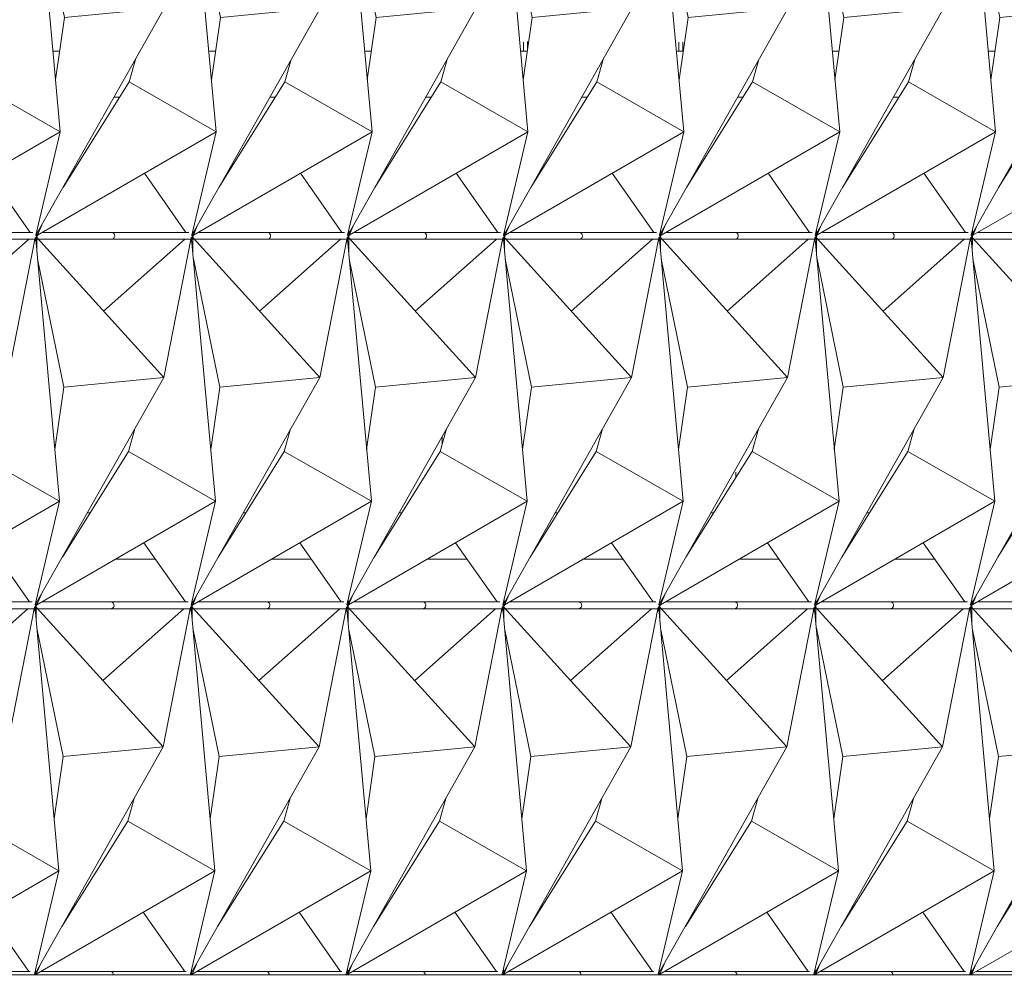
# Model space of a CAD drawing. Header units: inches. Extents: x 424 to 2043, y -237 to 445.
# Tile 321 of 656: x 731.9 to 740.43, y 211.82 to 220.12. Entities that reach past the tile are written whole.
import ezdxf

# ---------------------------------------------------------------- set-up
doc = ezdxf.new("R2010")
doc.units = ezdxf.units.IN
doc.header["$MEASUREMENT"] = 0
for name, color, linetype, lineweight in [('A-FLOR', 192, 'Continuous', 9), ('A-GENM', 13, 'Continuous', 9), ('A-GLAZ-CURT', 52, 'Continuous', 9), ('A-WALL', 113, 'Continuous', 9)]:
    doc.layers.add(name, color=color, linetype=linetype, lineweight=lineweight)

# ---------------------------------------------------------------- blocks, each defined once
blk = doc.blocks.new('Generic Models 1 - Generic Models 1-135348-North')
at = {"layer": 'A-GENM'}
blk.add_line((136.734, 1.6), (157.6439, 1.6), dxfattribs=at)
blk = doc.blocks.new('Family2 - Family2-V4-North')
at = {"layer": 'A-GLAZ-CURT'}
for p, q in [((140.8704, 4.83), (140.8588, 4.83)), ((140.9061, 4.659), (140.9063, 4.7824)), ((140.9079, 4.7816), (142.0056, 3.5734)), ((140.9079, 4.7816), (142.0056, 3.5734)), ((141.5579, 4.8293), (140.9533, 4.8293)), ((141.5517, 4.83), (140.9545, 4.83)), ((142.2211, 4.83), (141.5517, 4.83)), ((142.1977, 4.8293), (141.5579, 4.8293)), ((142.2422, 4.7831), (142.0056, 3.5734)), ((142.2422, 4.7831), (142.0056, 3.5734)), ((142.2334, 4.7381), (142.2615, 4.8044)), ((140.8938, 4.77), (140.9168, 4.77)), ((140.9185, 4.77), (141.5517, 4.77)), ((141.4832, 4.1483), (142.1844, 4.77)), ((141.5517, 4.77), (142.2096, 4.77)), ((142.1818, 4.77), (142.1802, 4.7663)), ((141.1393, 3.4906), (140.9113, 4.6018)), ((142.0056, 3.5734), (140.9011, 1.6189)), ((142.0056, 3.5734), (140.9011, 1.6189)), ((141.1393, 3.4906), (142.0056, 3.5734)), ((142.0056, 3.5734), (141.1393, 3.4906)), ((141.0615, 2.9505), (141.1393, 3.4906)), ((140.9008, 1.6158), (140.9008, 1.6484)), ((140.9033, 1.6), (140.9422, 1.6916))]:
    blk.add_line(p, q, dxfattribs=at)
for start_param, end_param in [(6.061168, 6.322967), (3.141593, 6.061168)]:
    blk.add_ellipse((141.5517, 4.8), major_axis=(0, 0.03), ratio=0.942671, start_param=start_param, end_param=end_param, dxfattribs=at)
for points, knots in [([(140.8966, 4.8061), (140.8968, 4.8058), (140.898, 4.8042), (140.9, 4.8012), (140.9022, 4.7973), (140.904, 4.7934), (140.9053, 4.7896), (140.9061, 4.786), (140.9064, 4.7826), (140.9062, 4.7806), (140.9061, 4.7796)], [0.3637696, 0.3637696, 0.3637696, 0.3637696, 0.375, 0.4166667, 0.4583333, 0.5, 0.5416667, 0.5833333, 0.625, 0.6666667, 0.6666667, 0.6666667, 0.6666667]), ([(142.2624, 4.8067), (142.2622, 4.8061), (142.2615, 4.8043), (142.2601, 4.8012), (142.2577, 4.7973), (142.2547, 4.7934), (142.2513, 4.7896), (142.2475, 4.786), (142.2444, 4.7835), (142.2425, 4.7821), (142.2421, 4.7818)], [0.3580875, 0.3580875, 0.3580875, 0.3580875, 0.375, 0.4166667, 0.4583333, 0.5, 0.5416667, 0.5833333, 0.625, 0.6364711, 0.6364711, 0.6364711, 0.6364711]), ([(140.9007, 1.6183), (140.9008, 1.6173), (140.9008, 1.6151), (140.9007, 1.6117), (140.9004, 1.6069), (140.9, 1.6029), (140.8996, 1.6002), (140.8995, 1.6)], [-0.6431007, -0.6431007, -0.6431007, -0.6431007, -0.625, -0.6041667, -0.5833333, -0.5416667, -0.537574, -0.537574, -0.537574, -0.537574])]:
    blk.add_open_spline(points, degree=3, knots=knots, dxfattribs=at)
blk = doc.blocks.new('Family2 - Family2-154966-North')
at = {"layer": 'A-GLAZ-CURT'}
for p, q in [((136.8182, 4.83), (136.8066, 4.83)), ((136.8539, 4.659), (136.8541, 4.7824)), ((136.8557, 4.7816), (137.9534, 3.5734)), ((136.8557, 4.7816), (137.9534, 3.5734)), ((137.5057, 4.8293), (136.9011, 4.8293)), ((137.4995, 4.83), (136.9023, 4.83)), ((138.1689, 4.83), (137.4995, 4.83)), ((138.1455, 4.8293), (137.5057, 4.8293)), ((138.19, 4.7831), (137.9534, 3.5734)), ((138.19, 4.7831), (137.9534, 3.5734)), ((138.1812, 4.7381), (138.2093, 4.8044)), ((136.8416, 4.77), (136.8646, 4.77)), ((136.8663, 4.77), (137.4995, 4.77)), ((137.4311, 4.1483), (138.1322, 4.77)), ((137.4995, 4.77), (138.1574, 4.77)), ((138.1296, 4.77), (138.128, 4.7663)), ((137.0871, 3.4906), (136.8591, 4.6018)), ((137.9534, 3.5734), (136.8489, 1.6189)), ((137.9534, 3.5734), (136.8489, 1.6189)), ((137.0871, 3.4906), (137.9534, 3.5734)), ((137.9534, 3.5734), (137.0871, 3.4906)), ((137.0093, 2.9505), (137.0871, 3.4906)), ((136.8486, 1.6158), (136.8486, 1.6484)), ((136.8511, 1.6), (136.89, 1.6916))]:
    blk.add_line(p, q, dxfattribs=at)
for start_param, end_param in [(6.061168, 6.322967), (3.141593, 6.061168)]:
    blk.add_ellipse((137.4995, 4.8), major_axis=(0, 0.03), ratio=0.942671, start_param=start_param, end_param=end_param, dxfattribs=at)
for points, knots in [([(136.8444, 4.8061), (136.8446, 4.8058), (136.8458, 4.8042), (136.8478, 4.8012), (136.85, 4.7973), (136.8518, 4.7934), (136.8531, 4.7896), (136.8539, 4.786), (136.8542, 4.7826), (136.8541, 4.7806), (136.8539, 4.7796)], [0.3637696, 0.3637696, 0.3637696, 0.3637696, 0.375, 0.4166667, 0.4583333, 0.5, 0.5416667, 0.5833333, 0.625, 0.6666667, 0.6666667, 0.6666667, 0.6666667]), ([(138.2102, 4.8067), (138.21, 4.8061), (138.2093, 4.8043), (138.2079, 4.8012), (138.2055, 4.7973), (138.2025, 4.7934), (138.1991, 4.7896), (138.1953, 4.786), (138.1922, 4.7835), (138.1903, 4.7821), (138.1899, 4.7818)], [0.3580875, 0.3580875, 0.3580875, 0.3580875, 0.375, 0.4166667, 0.4583333, 0.5, 0.5416667, 0.5833333, 0.625, 0.6364711, 0.6364711, 0.6364711, 0.6364711]), ([(136.8486, 1.6182), (136.8486, 1.6172), (136.8486, 1.6151), (136.8485, 1.6117), (136.8482, 1.6069), (136.8478, 1.6029), (136.8474, 1.6002), (136.8473, 1.6)], [-0.6427143, -0.6427143, -0.6427143, -0.6427143, -0.625, -0.6041667, -0.5833333, -0.5416667, -0.537574, -0.537574, -0.537574, -0.537574])]:
    blk.add_open_spline(points, degree=3, knots=knots, dxfattribs=at)
blk = doc.blocks.new('Family2 - Family2-V6-North')
at = {"layer": 'A-GLAZ-CURT'}
for p, q in [((147.6296, 8.03), (147.6181, 8.03)), ((148.3172, 8.0293), (147.7125, 8.0293)), ((148.3109, 8.03), (147.7138, 8.03)), ((148.9804, 8.03), (148.3109, 8.03)), ((148.9566, 8.0293), (148.3172, 8.0293)), ((147.6531, 7.97), (147.6761, 7.97)), ((147.6653, 7.859), (147.6655, 7.9824)), ((147.6671, 7.9816), (148.7649, 6.7734)), ((147.6671, 7.9816), (148.7649, 6.7734)), ((147.6777, 7.97), (148.3109, 7.97)), ((148.2425, 7.3483), (148.9428, 7.9693)), ((148.3109, 7.97), (148.9688, 7.97)), ((149.0014, 7.9831), (148.7649, 6.7734)), ((149.0014, 7.9831), (148.7649, 6.7734)), ((148.941, 7.97), (148.9394, 7.9663)), ((148.9926, 7.9381), (149.0208, 8.0044)), ((147.8985, 6.6906), (147.6705, 7.8018)), ((148.7649, 6.7734), (147.6603, 4.8189)), ((148.7649, 6.7734), (147.6603, 4.8189)), ((147.8985, 6.6906), (148.7649, 6.7734)), ((148.7649, 6.7734), (147.8985, 6.6906)), ((147.8207, 6.1505), (147.8985, 6.6906)), ((147.6514, 4.7737), (147.7014, 4.8916)), ((147.66, 4.8158), (147.6601, 4.8484))]:
    blk.add_line(p, q, dxfattribs=at)
for start_param, end_param in [(6.061168, 6.322967), (3.141593, 6.061168)]:
    blk.add_ellipse((148.3109, 8), major_axis=(0, 0.03), ratio=0.942671, start_param=start_param, end_param=end_param, dxfattribs=at)
for points, knots in [([(147.6558, 8.0061), (147.6561, 8.0058), (147.6573, 8.0042), (147.6593, 8.0012), (147.6615, 7.9973), (147.6632, 7.9934), (147.6645, 7.9896), (147.6653, 7.986), (147.6656, 7.9826), (147.6655, 7.9806), (147.6653, 7.9796)], [0.3637696, 0.3637696, 0.3637696, 0.3637696, 0.375, 0.4166667, 0.4583333, 0.5, 0.5416667, 0.5833333, 0.625, 0.6666667, 0.6666667, 0.6666667, 0.6666667]), ([(149.0216, 8.0067), (149.0214, 8.0061), (149.0208, 8.0043), (149.0193, 8.0012), (149.0169, 7.9973), (149.014, 7.9934), (149.0106, 7.9896), (149.0068, 7.986), (149.0036, 7.9835), (149.0018, 7.9821), (149.0014, 7.9818)], [0.3580875, 0.3580875, 0.3580875, 0.3580875, 0.375, 0.4166667, 0.4583333, 0.5, 0.5416667, 0.5833333, 0.625, 0.6364711, 0.6364711, 0.6364711, 0.6364711]), ([(147.66, 4.8183), (147.66, 4.8173), (147.66, 4.8151), (147.6599, 4.8117), (147.6597, 4.8069), (147.659, 4.8007), (147.6577, 4.7934), (147.6559, 4.7861), (147.654, 4.7803), (147.6523, 4.7758), (147.6511, 4.7728), (147.6502, 4.7709), (147.6498, 4.7701)], [-0.6431007, -0.6431007, -0.6431007, -0.6431007, -0.625, -0.6041667, -0.5833333, -0.5416667, -0.5, -0.4583333, -0.4166667, -0.3958333, -0.375, -0.358699, -0.358699, -0.358699, -0.358699])]:
    blk.add_open_spline(points, degree=3, knots=knots, dxfattribs=at)
blk = doc.blocks.new('Family2 - Family2-V7-North')
at = {"layer": 'A-GLAZ-CURT'}
for p, q in [((148.9804, 8.03), (148.9688, 8.03)), ((149.6679, 8.0293), (149.0632, 8.0293)), ((149.6617, 8.03), (149.0645, 8.03)), ((150.3311, 8.03), (149.6617, 8.03)), ((150.3077, 8.0293), (149.6679, 8.0293)), ((149.0038, 7.97), (149.0268, 7.97)), ((149.0161, 7.859), (149.0163, 7.9824)), ((149.0179, 7.9816), (150.1156, 6.7734)), ((149.0179, 7.9816), (150.1156, 6.7734)), ((149.0284, 7.97), (149.6617, 7.97)), ((149.5932, 7.3483), (150.2935, 7.9693)), ((149.6617, 7.97), (150.3195, 7.97)), ((150.3522, 7.9831), (150.1156, 6.7734)), ((150.3522, 7.9831), (150.1156, 6.7734)), ((150.2918, 7.97), (150.2902, 7.9663)), ((150.3434, 7.9381), (150.3715, 8.0044)), ((149.2492, 6.6906), (149.0213, 7.8018)), ((150.1156, 6.7734), (149.011, 4.8189)), ((150.1156, 6.7734), (149.011, 4.8189)), ((149.2492, 6.6906), (150.1156, 6.7734)), ((150.1156, 6.7734), (149.2492, 6.6906)), ((149.1714, 6.1505), (149.2492, 6.6906)), ((149.0022, 4.7737), (149.052, 4.8914)), ((149.0108, 4.8158), (149.0108, 4.8484))]:
    blk.add_line(p, q, dxfattribs=at)
for start_param, end_param in [(6.061168, 6.322967), (3.141593, 6.061168)]:
    blk.add_ellipse((149.6617, 8), major_axis=(0, 0.03), ratio=0.942671, start_param=start_param, end_param=end_param, dxfattribs=at)
for points, knots in [([(149.0065, 8.0061), (149.0068, 8.0058), (149.008, 8.0042), (149.01, 8.0012), (149.0122, 7.9973), (149.014, 7.9934), (149.0153, 7.9896), (149.0161, 7.986), (149.0164, 7.9826), (149.0162, 7.9806), (149.0161, 7.9796)], [0.3637696, 0.3637696, 0.3637696, 0.3637696, 0.375, 0.4166667, 0.4583333, 0.5, 0.5416667, 0.5833333, 0.625, 0.6666667, 0.6666667, 0.6666667, 0.6666667]), ([(150.3724, 8.0067), (150.3722, 8.0061), (150.3715, 8.0043), (150.37, 8.0012), (150.3676, 7.9973), (150.3647, 7.9934), (150.3613, 7.9896), (150.3575, 7.986), (150.3543, 7.9835), (150.3525, 7.9821), (150.3521, 7.9818)], [0.3580875, 0.3580875, 0.3580875, 0.3580875, 0.375, 0.4166667, 0.4583333, 0.5, 0.5416667, 0.5833333, 0.625, 0.6364711, 0.6364711, 0.6364711, 0.6364711]), ([(149.0107, 4.8183), (149.0107, 4.8173), (149.0108, 4.8151), (149.0107, 4.8117), (149.0104, 4.8069), (149.0097, 4.8007), (149.0084, 4.7934), (149.0066, 4.7861), (149.0047, 4.7803), (149.0031, 4.7758), (149.0018, 4.7728), (149.0009, 4.7709), (149.0005, 4.7701)], [-0.6431007, -0.6431007, -0.6431007, -0.6431007, -0.625, -0.6041667, -0.5833333, -0.5416667, -0.5, -0.4583333, -0.4166667, -0.3958333, -0.375, -0.358699, -0.358699, -0.358699, -0.358699])]:
    blk.add_open_spline(points, degree=3, knots=knots, dxfattribs=at)
blk = doc.blocks.new('Family2 - Family2-V8-North')
at = {"layer": 'A-GLAZ-CURT'}
for p, q in [((150.3311, 8.03), (150.3195, 8.03)), ((151.0186, 8.0293), (150.414, 8.0293)), ((151.0124, 8.03), (150.4152, 8.03)), ((151.6818, 8.03), (151.0124, 8.03)), ((151.6584, 8.0293), (151.0186, 8.0293)), ((150.3545, 7.97), (150.3775, 7.97)), ((150.3668, 7.859), (150.367, 7.9824)), ((150.3686, 7.9816), (151.4663, 6.7734)), ((150.3686, 7.9816), (151.4663, 6.7734)), ((150.3792, 7.97), (151.0124, 7.97)), ((150.944, 7.3483), (151.6443, 7.9693)), ((151.0124, 7.97), (151.6703, 7.97)), ((151.7029, 7.9831), (151.4663, 6.7734)), ((151.7029, 7.9831), (151.4663, 6.7734)), ((151.6425, 7.97), (151.6409, 7.9663)), ((151.6941, 7.9381), (151.7222, 8.0044)), ((150.6, 6.6906), (150.372, 7.8018)), ((151.4663, 6.7734), (150.3618, 4.8189)), ((151.4663, 6.7734), (150.3618, 4.8189)), ((150.6, 6.6906), (151.4663, 6.7734)), ((151.4663, 6.7734), (150.6, 6.6906)), ((150.5222, 6.1505), (150.6, 6.6906)), ((150.3529, 4.7737), (150.4028, 4.8914)), ((150.3615, 4.8158), (150.3615, 4.8484))]:
    blk.add_line(p, q, dxfattribs=at)
for start_param, end_param in [(6.061168, 6.322967), (3.141593, 6.061168)]:
    blk.add_ellipse((151.0124, 8), major_axis=(0, 0.03), ratio=0.942671, start_param=start_param, end_param=end_param, dxfattribs=at)
for points, knots in [([(150.3573, 8.0061), (150.3575, 8.0058), (150.3587, 8.0042), (150.3607, 8.0012), (150.3629, 7.9973), (150.3647, 7.9934), (150.366, 7.9896), (150.3668, 7.986), (150.3671, 7.9826), (150.367, 7.9806), (150.3668, 7.9796)], [0.3637696, 0.3637696, 0.3637696, 0.3637696, 0.375, 0.4166667, 0.4583333, 0.5, 0.5416667, 0.5833333, 0.625, 0.6666667, 0.6666667, 0.6666667, 0.6666667]), ([(151.7231, 8.0067), (151.7229, 8.0061), (151.7222, 8.0043), (151.7208, 8.0012), (151.7184, 7.9973), (151.7154, 7.9934), (151.712, 7.9896), (151.7082, 7.986), (151.7051, 7.9835), (151.7032, 7.9821), (151.7028, 7.9818)], [0.3580875, 0.3580875, 0.3580875, 0.3580875, 0.375, 0.4166667, 0.4583333, 0.5, 0.5416667, 0.5833333, 0.625, 0.6364711, 0.6364711, 0.6364711, 0.6364711]), ([(150.3615, 4.8182), (150.3615, 4.8172), (150.3615, 4.8151), (150.3614, 4.8117), (150.3611, 4.8069), (150.3604, 4.8007), (150.3591, 4.7934), (150.3573, 4.7861), (150.3555, 4.7803), (150.3538, 4.7758), (150.3525, 4.7728), (150.3517, 4.7709), (150.3513, 4.7701)], [-0.6427143, -0.6427143, -0.6427143, -0.6427143, -0.625, -0.6041667, -0.5833333, -0.5416667, -0.5, -0.4583333, -0.4166667, -0.3958333, -0.375, -0.358699, -0.358699, -0.358699, -0.358699])]:
    blk.add_open_spline(points, degree=3, knots=knots, dxfattribs=at)
blk = doc.blocks.new('Family2 - Family2-V9-North')
at = {"layer": 'A-GLAZ-CURT'}
for p, q in [((153.0326, 8.03), (153.021, 8.03)), ((153.7201, 8.0293), (153.1154, 8.0293)), ((153.7139, 8.03), (153.1167, 8.03)), ((154.3833, 8.03), (153.7139, 8.03)), ((154.3598, 8.0293), (153.7201, 8.0293)), ((153.056, 7.97), (153.079, 7.97)), ((153.0683, 7.859), (153.0685, 7.9824)), ((153.0701, 7.9816), (154.1678, 6.7734)), ((153.0701, 7.9816), (154.1678, 6.7734)), ((153.0806, 7.97), (153.7139, 7.97)), ((153.6454, 7.3483), (154.3457, 7.9693)), ((153.7139, 7.97), (154.3717, 7.97)), ((154.4044, 7.9831), (154.1678, 6.7734)), ((154.4044, 7.9831), (154.1678, 6.7734)), ((154.3439, 7.97), (154.3424, 7.9663)), ((154.3956, 7.9381), (154.4237, 8.0044)), ((153.3014, 6.6906), (153.0735, 7.8018)), ((154.1678, 6.7734), (153.0632, 4.8189)), ((154.1678, 6.7734), (153.0632, 4.8189)), ((153.3014, 6.6906), (154.1678, 6.7734)), ((154.1678, 6.7734), (153.3014, 6.6906)), ((153.2236, 6.1505), (153.3014, 6.6906)), ((153.0544, 4.7737), (153.1043, 4.8916)), ((153.0629, 4.8158), (153.063, 4.8484))]:
    blk.add_line(p, q, dxfattribs=at)
for start_param, end_param in [(6.061168, 6.322967), (3.141593, 6.061168)]:
    blk.add_ellipse((153.7139, 8), major_axis=(0, 0.03), ratio=0.942671, start_param=start_param, end_param=end_param, dxfattribs=at)
for points, knots in [([(153.0587, 8.0061), (153.059, 8.0058), (153.0602, 8.0042), (153.0622, 8.0012), (153.0644, 7.9973), (153.0662, 7.9934), (153.0675, 7.9896), (153.0683, 7.986), (153.0686, 7.9826), (153.0684, 7.9806), (153.0683, 7.9796)], [0.3637696, 0.3637696, 0.3637696, 0.3637696, 0.375, 0.4166667, 0.4583333, 0.5, 0.5416667, 0.5833333, 0.625, 0.6666667, 0.6666667, 0.6666667, 0.6666667]), ([(154.4245, 8.0067), (154.4244, 8.0061), (154.4237, 8.0043), (154.4222, 8.0012), (154.4198, 7.9973), (154.4169, 7.9934), (154.4135, 7.9896), (154.4097, 7.986), (154.4065, 7.9835), (154.4047, 7.9821), (154.4043, 7.9818)], [0.3580875, 0.3580875, 0.3580875, 0.3580875, 0.375, 0.4166667, 0.4583333, 0.5, 0.5416667, 0.5833333, 0.625, 0.6364711, 0.6364711, 0.6364711, 0.6364711]), ([(153.0629, 4.8182), (153.0629, 4.8172), (153.063, 4.8151), (153.0629, 4.8117), (153.0626, 4.8069), (153.0619, 4.8007), (153.0606, 4.7934), (153.0588, 4.7861), (153.0569, 4.7803), (153.0552, 4.7758), (153.054, 4.7728), (153.0531, 4.7709), (153.0527, 4.7701)], [-0.6427143, -0.6427143, -0.6427143, -0.6427143, -0.625, -0.6041667, -0.5833333, -0.5416667, -0.5, -0.4583333, -0.4166667, -0.3958333, -0.375, -0.358699, -0.358699, -0.358699, -0.358699])]:
    blk.add_open_spline(points, degree=3, knots=knots, dxfattribs=at)
blk = doc.blocks.new('Family2 - Family2-V10-North')
at = {"layer": 'A-GLAZ-CURT'}
for p, q in [((154.3833, 8.03), (154.3717, 8.03)), ((155.0708, 8.0293), (154.4662, 8.0293)), ((155.0646, 8.03), (154.4674, 8.03)), ((155.734, 8.03), (155.0646, 8.03)), ((155.7106, 8.0293), (155.0708, 8.0293)), ((154.4067, 7.97), (154.4297, 7.97)), ((154.419, 7.859), (154.4192, 7.9824)), ((154.4208, 7.9816), (155.5185, 6.7734)), ((154.4208, 7.9816), (155.5185, 6.7734)), ((154.4314, 7.97), (155.0646, 7.97)), ((154.9961, 7.3483), (155.6965, 7.9693)), ((155.0646, 7.97), (155.7225, 7.97)), ((155.7551, 7.9831), (155.5185, 6.7734)), ((155.7551, 7.9831), (155.5185, 6.7734)), ((155.6947, 7.97), (155.6931, 7.9663)), ((155.7463, 7.9381), (155.7744, 8.0044)), ((154.6522, 6.6906), (154.4242, 7.8018)), ((155.5185, 6.7734), (154.414, 4.8189)), ((155.5185, 6.7734), (154.414, 4.8189)), ((154.6522, 6.6906), (155.5185, 6.7734)), ((155.5185, 6.7734), (154.6522, 6.6906)), ((154.5744, 6.1505), (154.6522, 6.6906)), ((154.4051, 4.7737), (154.4551, 4.8916)), ((154.4137, 4.8158), (154.4137, 4.8484))]:
    blk.add_line(p, q, dxfattribs=at)
for start_param, end_param in [(6.061168, 6.322967), (3.141593, 6.061168)]:
    blk.add_ellipse((155.0646, 8), major_axis=(0, 0.03), ratio=0.942671, start_param=start_param, end_param=end_param, dxfattribs=at)
for points, knots in [([(154.4095, 8.0061), (154.4097, 8.0058), (154.4109, 8.0042), (154.4129, 8.0012), (154.4151, 7.9973), (154.4169, 7.9934), (154.4182, 7.9896), (154.419, 7.986), (154.4193, 7.9826), (154.4191, 7.9806), (154.419, 7.9796)], [0.3637696, 0.3637696, 0.3637696, 0.3637696, 0.375, 0.4166667, 0.4583333, 0.5, 0.5416667, 0.5833333, 0.625, 0.6666667, 0.6666667, 0.6666667, 0.6666667]), ([(155.7753, 8.0067), (155.7751, 8.0061), (155.7744, 8.0043), (155.773, 8.0012), (155.7706, 7.9973), (155.7676, 7.9934), (155.7642, 7.9896), (155.7604, 7.986), (155.7573, 7.9835), (155.7554, 7.9821), (155.755, 7.9818)], [0.3580875, 0.3580875, 0.3580875, 0.3580875, 0.375, 0.4166667, 0.4583333, 0.5, 0.5416667, 0.5833333, 0.625, 0.6364711, 0.6364711, 0.6364711, 0.6364711]), ([(154.4136, 4.8183), (154.4137, 4.8173), (154.4137, 4.8151), (154.4136, 4.8117), (154.4133, 4.8069), (154.4126, 4.8007), (154.4113, 4.7934), (154.4095, 4.7861), (154.4077, 4.7803), (154.406, 4.7758), (154.4047, 4.7728), (154.4039, 4.7709), (154.4035, 4.7701)], [-0.6431007, -0.6431007, -0.6431007, -0.6431007, -0.625, -0.6041667, -0.5833333, -0.5416667, -0.5, -0.4583333, -0.4166667, -0.3958333, -0.375, -0.358699, -0.358699, -0.358699, -0.358699])]:
    blk.add_open_spline(points, degree=3, knots=knots, dxfattribs=at)
blk = doc.blocks.new('Family2 - Family2-V12-North')
at = {"layer": 'A-GLAZ-CURT'}
for p, q in [((143.6076, 4.659), (143.6078, 4.8158)), ((143.5325, 4.77), (143.5309, 4.7663)), ((143.5841, 4.7381), (143.5992, 4.7737)), ((143.8038, 2.5007), (143.5975, 4.77)), ((143.8038, 2.5007), (143.5975, 4.77)), ((143.1045, 3.1277), (143.0496, 2.932)), ((143.0496, 2.932), (142.4775, 2.0183)), ((143.0496, 2.932), (143.8038, 2.5007)), ((143.8038, 2.5007), (143.0496, 2.932)), ((142.2558, 1.6046), (143.8038, 2.5007)), ((142.2558, 1.6046), (143.8038, 2.5007)), ((143.5921, 1.6054), (143.8038, 2.5007)), ((143.5921, 1.6054), (143.8038, 2.5007)), ((143.1831, 2.1414), (143.5428, 1.6293)), ((142.2559, 1.6044), (142.2929, 1.6916)), ((142.9031, 1.6293), (142.2984, 1.6293)), ((142.8968, 1.63), (142.2997, 1.63)), ((143.5547, 1.63), (142.8968, 1.63)), ((143.5428, 1.6293), (142.9031, 1.6293)), ((143.6022, 1.6), (143.6023, 1.6484))]:
    blk.add_line(p, q, dxfattribs=at)
for start_param, end_param in [(6.061168, 6.322967), (4.71212, 6.061168)]:
    blk.add_ellipse((142.8968, 1.6), major_axis=(0, 0.03), ratio=0.942671, start_param=start_param, end_param=end_param, dxfattribs=at)
for points, knots in [([(143.5976, 4.7701), (143.598, 4.7709), (143.5989, 4.7728), (143.6001, 4.7758), (143.6018, 4.7803), (143.6037, 4.7861), (143.6055, 4.7934), (143.6068, 4.8007), (143.6075, 4.8069), (143.6078, 4.8117), (143.6078, 4.8151), (143.6078, 4.8173), (143.6078, 4.8183)], [-0.641301, -0.641301, -0.641301, -0.641301, -0.625, -0.6041667, -0.5833333, -0.5416667, -0.5, -0.4583333, -0.4166667, -0.3958333, -0.375, -0.3568993, -0.3568993, -0.3568993, -0.3568993]), ([(142.2537, 1.6), (142.2539, 1.6004), (142.2549, 1.6021), (142.2559, 1.6043), (142.2566, 1.6061), (142.2568, 1.6067)], [0.5705846, 0.5705846, 0.5705846, 0.5705846, 0.58333333, 0.625, 0.64191254, 0.64191254, 0.64191254, 0.64191254]), ([(143.5965, 1.6), (143.5963, 1.6004), (143.5953, 1.6021), (143.5939, 1.6042), (143.5927, 1.6058), (143.5924, 1.6061)], [0.5705846, 0.5705846, 0.5705846, 0.5705846, 0.58333333, 0.625, 0.63623038, 0.63623038, 0.63623038, 0.63623038])]:
    blk.add_open_spline(points, degree=3, knots=knots, dxfattribs=at)
blk = doc.blocks.new('Family2 - Family2-154967-North')
at = {"layer": 'A-GLAZ-CURT'}
for p, q in [((138.2046, 4.659), (138.2049, 4.8158)), ((138.1296, 4.77), (138.128, 4.7663)), ((138.1812, 4.7381), (138.1963, 4.7737)), ((138.4009, 2.5007), (138.1945, 4.77)), ((138.4009, 2.5007), (138.1945, 4.77)), ((137.7016, 3.1277), (137.6466, 2.932)), ((137.6466, 2.932), (137.0746, 2.0183)), ((137.6466, 2.932), (138.4009, 2.5007)), ((138.4009, 2.5007), (137.6466, 2.932)), ((136.8529, 1.6046), (138.4009, 2.5007)), ((136.8529, 1.6046), (138.4009, 2.5007)), ((138.1892, 1.6054), (138.4009, 2.5007)), ((138.1892, 1.6054), (138.4009, 2.5007)), ((137.7802, 2.1414), (138.1399, 1.6293)), ((136.853, 1.6044), (136.89, 1.6916)), ((137.5001, 1.6293), (136.8955, 1.6293)), ((137.4939, 1.63), (136.8968, 1.63)), ((138.1518, 1.63), (137.4939, 1.63)), ((138.1399, 1.6293), (137.5001, 1.6293)), ((138.1993, 1.6), (138.1994, 1.6484))]:
    blk.add_line(p, q, dxfattribs=at)
for start_param, end_param in [(6.061168, 6.322967), (4.71212, 6.061168)]:
    blk.add_ellipse((137.4939, 1.6), major_axis=(0, 0.03), ratio=0.942671, start_param=start_param, end_param=end_param, dxfattribs=at)
for points, knots in [([(138.1947, 4.7701), (138.1951, 4.7709), (138.1959, 4.7728), (138.1972, 4.7758), (138.1989, 4.7803), (138.2007, 4.7861), (138.2025, 4.7934), (138.2039, 4.8007), (138.2045, 4.8069), (138.2048, 4.8117), (138.2049, 4.8151), (138.2049, 4.8172), (138.2049, 4.8182)], [-0.641301, -0.641301, -0.641301, -0.641301, -0.625, -0.6041667, -0.5833333, -0.5416667, -0.5, -0.4583333, -0.4166667, -0.3958333, -0.375, -0.3572857, -0.3572857, -0.3572857, -0.3572857]), ([(136.8508, 1.6), (136.851, 1.6004), (136.852, 1.6021), (136.853, 1.6043), (136.8537, 1.6061), (136.8539, 1.6067)], [0.5705846, 0.5705846, 0.5705846, 0.5705846, 0.58333333, 0.625, 0.64191254, 0.64191254, 0.64191254, 0.64191254]), ([(138.1936, 1.6), (138.1934, 1.6004), (138.1924, 1.6021), (138.191, 1.6042), (138.1898, 1.6058), (138.1895, 1.6061)], [0.5705846, 0.5705846, 0.5705846, 0.5705846, 0.58333333, 0.625, 0.63623038, 0.63623038, 0.63623038, 0.63623038])]:
    blk.add_open_spline(points, degree=3, knots=knots, dxfattribs=at)
blk = doc.blocks.new('Family2 - Family2-V13-North')
at = {"layer": 'A-GLAZ-CURT'}
for p, q in [((158.4656, 4.659), (158.4659, 4.8158)), ((158.3906, 4.77), (158.389, 4.7663)), ((158.4422, 4.7381), (158.4573, 4.7737)), ((158.6619, 2.5007), (158.4555, 4.77)), ((158.6619, 2.5007), (158.4555, 4.77)), ((157.9626, 3.1277), (157.9076, 2.932)), ((157.9076, 2.932), (157.3356, 2.0183)), ((157.9076, 2.932), (158.6619, 2.5007)), ((158.6619, 2.5007), (157.9076, 2.932)), ((157.1139, 1.6046), (158.6619, 2.5007)), ((157.1139, 1.6046), (158.6619, 2.5007)), ((158.4502, 1.6054), (158.6619, 2.5007)), ((158.4502, 1.6054), (158.6619, 2.5007)), ((158.0412, 2.1414), (158.4009, 1.6293)), ((157.114, 1.6044), (157.1509, 1.6916)), ((157.7611, 1.6293), (157.1565, 1.6293)), ((157.7549, 1.63), (157.1577, 1.63)), ((158.4128, 1.63), (157.7549, 1.63)), ((158.4009, 1.6293), (157.7611, 1.6293)), ((158.4603, 1.6), (158.4603, 1.6484)), ((157.6439, 1.57), (157.7549, 1.57)), ((157.7549, 1.57), (157.7862, 1.57))]:
    blk.add_line(p, q, dxfattribs=at)
for start_param, end_param in [(6.061168, 6.322967), (3.141593, 6.061168)]:
    blk.add_ellipse((157.7549, 1.6), major_axis=(0, 0.03), ratio=0.942671, start_param=start_param, end_param=end_param, dxfattribs=at)
for points, knots in [([(158.4557, 4.7701), (158.456, 4.7709), (158.4569, 4.7728), (158.4582, 4.7758), (158.4599, 4.7803), (158.4617, 4.7861), (158.4635, 4.7934), (158.4648, 4.8007), (158.4655, 4.8069), (158.4658, 4.8117), (158.4659, 4.8151), (158.4659, 4.8172), (158.4658, 4.8182)], [-0.641301, -0.641301, -0.641301, -0.641301, -0.625, -0.6041667, -0.5833333, -0.5416667, -0.5, -0.4583333, -0.4166667, -0.3958333, -0.375, -0.3572857, -0.3572857, -0.3572857, -0.3572857]), ([(157.1118, 1.6), (157.112, 1.6004), (157.1129, 1.6021), (157.114, 1.6043), (157.1147, 1.6061), (157.1148, 1.6067)], [0.5705846, 0.5705846, 0.5705846, 0.5705846, 0.58333333, 0.625, 0.64191254, 0.64191254, 0.64191254, 0.64191254]), ([(158.4546, 1.6), (158.4544, 1.6004), (158.4533, 1.6021), (158.452, 1.6042), (158.4508, 1.6058), (158.4505, 1.6061)], [0.5705846, 0.5705846, 0.5705846, 0.5705846, 0.58333333, 0.625, 0.63623038, 0.63623038, 0.63623038, 0.63623038])]:
    blk.add_open_spline(points, degree=3, knots=knots, dxfattribs=at)
blk = doc.blocks.new('Family2 - Family2-V16-North')
at = {"layer": 'A-GLAZ-CURT'}
for p, q in [((147.5903, 7.97), (147.5887, 7.9663)), ((147.6419, 7.9381), (147.657, 7.9737)), ((147.8616, 5.7007), (147.6552, 7.97)), ((147.8616, 5.7007), (147.6552, 7.97)), ((147.6653, 7.859), (147.6656, 8.0158)), ((147.1623, 6.3277), (147.1074, 6.132)), ((147.1074, 6.132), (146.5353, 5.2183)), ((147.1074, 6.132), (147.8616, 5.7007)), ((147.8616, 5.7007), (147.1074, 6.132)), ((146.3136, 4.8046), (147.8616, 5.7007)), ((146.3136, 4.8046), (147.8616, 5.7007)), ((147.6499, 4.8054), (147.8616, 5.7007)), ((147.6499, 4.8054), (147.8616, 5.7007)), ((147.2409, 5.3414), (147.6006, 4.8293)), ((146.3137, 4.8044), (146.3507, 4.8916)), ((146.9609, 4.8293), (146.3562, 4.8293)), ((146.9546, 4.83), (146.3575, 4.83)), ((147.6125, 4.83), (146.9546, 4.83)), ((147.6006, 4.8293), (146.9609, 4.8293)), ((147.66, 4.7824), (147.6601, 4.8484)), ((146.2618, 4.77), (146.2905, 4.77)), ((146.2918, 4.77), (146.3197, 4.77)), ((146.3214, 4.77), (146.9546, 4.77)), ((146.9546, 4.77), (147.6412, 4.77)), ((147.6426, 4.77), (147.6475, 4.77))]:
    blk.add_line(p, q, dxfattribs=at)
for start_param, end_param in [(6.061168, 6.322967), (3.141593, 6.061168)]:
    blk.add_ellipse((146.9546, 4.8), major_axis=(0, 0.03), ratio=0.942671, start_param=start_param, end_param=end_param, dxfattribs=at)
for points, knots in [([(147.6554, 7.9701), (147.6558, 7.9709), (147.6566, 7.9728), (147.6579, 7.9758), (147.6596, 7.9803), (147.6615, 7.9861), (147.6632, 7.9934), (147.6646, 8.0007), (147.6652, 8.0069), (147.6655, 8.0117), (147.6656, 8.0151), (147.6656, 8.0173), (147.6656, 8.0183)], [-0.641301, -0.641301, -0.641301, -0.641301, -0.625, -0.6041667, -0.5833333, -0.5416667, -0.5, -0.4583333, -0.4166667, -0.3958333, -0.375, -0.3568993, -0.3568993, -0.3568993, -0.3568993]), ([(146.2943, 4.7818), (146.2947, 4.7821), (146.2966, 4.7835), (146.2997, 4.786), (146.3035, 4.7896), (146.3069, 4.7934), (146.3099, 4.7973), (146.3123, 4.8012), (146.3137, 4.8043), (146.3144, 4.8061), (146.3146, 4.8067)], [0.3635289, 0.3635289, 0.3635289, 0.3635289, 0.375, 0.4166667, 0.4583333, 0.5, 0.5416667, 0.5833333, 0.625, 0.6419125, 0.6419125, 0.6419125, 0.6419125]), ([(147.6597, 4.7796), (147.6599, 4.7806), (147.66, 4.7826), (147.6598, 4.786), (147.659, 4.7896), (147.6577, 4.7934), (147.6559, 4.7973), (147.6537, 4.8012), (147.6517, 4.8042), (147.6505, 4.8058), (147.6502, 4.8061)], [0.3333333, 0.3333333, 0.3333333, 0.3333333, 0.375, 0.4166667, 0.4583333, 0.5, 0.5416667, 0.5833333, 0.625, 0.6362304, 0.6362304, 0.6362304, 0.6362304])]:
    blk.add_open_spline(points, degree=3, knots=knots, dxfattribs=at)
blk = doc.blocks.new('Family2 - Family2-V17-North')
at = {"layer": 'A-GLAZ-CURT'}
for p, q in [((150.2918, 7.97), (150.2902, 7.9663)), ((150.3434, 7.9381), (150.3585, 7.9737)), ((150.5631, 5.7007), (150.3567, 7.97)), ((150.5631, 5.7007), (150.3567, 7.97)), ((150.3668, 7.859), (150.3671, 8.0158)), ((149.8638, 6.3277), (149.8088, 6.132)), ((149.8088, 6.132), (149.2368, 5.2183)), ((149.8088, 6.132), (150.5631, 5.7007)), ((150.5631, 5.7007), (149.8088, 6.132)), ((149.0151, 4.8046), (150.5631, 5.7007)), ((149.0151, 4.8046), (150.5631, 5.7007)), ((150.3514, 4.8054), (150.5631, 5.7007)), ((150.3514, 4.8054), (150.5631, 5.7007)), ((149.9424, 5.3414), (150.3021, 4.8293)), ((149.0152, 4.8044), (149.052, 4.8914)), ((149.6623, 4.8293), (149.0577, 4.8293)), ((149.6561, 4.83), (149.0589, 4.83)), ((150.314, 4.83), (149.6561, 4.83)), ((150.3021, 4.8293), (149.6623, 4.8293)), ((150.3614, 4.7824), (150.3615, 4.8484)), ((148.9632, 4.77), (148.9919, 4.77)), ((148.9933, 4.77), (149.0212, 4.77)), ((149.0229, 4.77), (149.6561, 4.77)), ((149.6561, 4.77), (150.3427, 4.77)), ((150.344, 4.77), (150.349, 4.77))]:
    blk.add_line(p, q, dxfattribs=at)
for start_param, end_param in [(6.061168, 6.322967), (3.141593, 6.061168)]:
    blk.add_ellipse((149.6561, 4.8), major_axis=(0, 0.03), ratio=0.942671, start_param=start_param, end_param=end_param, dxfattribs=at)
for points, knots in [([(150.3569, 7.9701), (150.3572, 7.9709), (150.3581, 7.9728), (150.3594, 7.9758), (150.3611, 7.9803), (150.3629, 7.9861), (150.3647, 7.9934), (150.366, 8.0007), (150.3667, 8.0069), (150.367, 8.0117), (150.3671, 8.0151), (150.3671, 8.0173), (150.367, 8.0183)], [-0.641301, -0.641301, -0.641301, -0.641301, -0.625, -0.6041667, -0.5833333, -0.5416667, -0.5, -0.4583333, -0.4166667, -0.3958333, -0.375, -0.3568993, -0.3568993, -0.3568993, -0.3568993]), ([(148.9958, 4.7818), (148.9962, 4.7821), (148.998, 4.7835), (149.0012, 4.786), (149.005, 4.7896), (149.0084, 4.7934), (149.0113, 4.7973), (149.0137, 4.8012), (149.0152, 4.8043), (149.0159, 4.8061), (149.016, 4.8067)], [0.3635289, 0.3635289, 0.3635289, 0.3635289, 0.375, 0.4166667, 0.4583333, 0.5, 0.5416667, 0.5833333, 0.625, 0.6419125, 0.6419125, 0.6419125, 0.6419125]), ([(150.3612, 4.7796), (150.3614, 4.7806), (150.3615, 4.7826), (150.3612, 4.786), (150.3604, 4.7896), (150.3591, 4.7934), (150.3574, 4.7973), (150.3551, 4.8012), (150.3532, 4.8042), (150.352, 4.8058), (150.3517, 4.8061)], [0.3333333, 0.3333333, 0.3333333, 0.3333333, 0.375, 0.4166667, 0.4583333, 0.5, 0.5416667, 0.5833333, 0.625, 0.6362304, 0.6362304, 0.6362304, 0.6362304])]:
    blk.add_open_spline(points, degree=3, knots=knots, dxfattribs=at)
blk = doc.blocks.new('Family2 - Family2-V15-North')
at = {"layer": 'A-GLAZ-CURT'}
for p, q in [((138.1352, 7.97), (138.1336, 7.9663)), ((138.1868, 7.9381), (138.2019, 7.9737)), ((138.4065, 5.7007), (138.2001, 7.97)), ((138.4065, 5.7007), (138.2001, 7.97)), ((138.2102, 7.859), (138.2105, 8.0158)), ((137.7072, 6.3277), (137.6522, 6.132)), ((137.6522, 6.132), (137.0802, 5.2183)), ((137.6522, 6.132), (138.4065, 5.7007)), ((138.4065, 5.7007), (137.6522, 6.132)), ((136.8585, 4.8046), (138.4065, 5.7007)), ((136.8585, 4.8046), (138.4065, 5.7007)), ((138.1948, 4.8054), (138.4065, 5.7007)), ((138.1948, 4.8054), (138.4065, 5.7007)), ((137.7858, 5.3414), (138.1455, 4.8293)), ((136.8586, 4.8044), (136.8954, 4.8914)), ((137.5057, 4.8293), (136.9011, 4.8293)), ((137.4995, 4.83), (136.9023, 4.83)), ((138.1574, 4.83), (137.4995, 4.83)), ((138.1455, 4.8293), (137.5057, 4.8293)), ((138.2048, 4.7824), (138.205, 4.8484)), ((136.8066, 4.77), (136.8354, 4.77)), ((136.8367, 4.77), (136.8646, 4.77)), ((136.8663, 4.77), (137.4995, 4.77)), ((137.4995, 4.77), (138.1861, 4.77)), ((138.1875, 4.77), (138.1924, 4.77))]:
    blk.add_line(p, q, dxfattribs=at)
for start_param, end_param in [(6.061168, 6.322967), (3.141593, 6.061168)]:
    blk.add_ellipse((137.4995, 4.8), major_axis=(0, 0.03), ratio=0.942671, start_param=start_param, end_param=end_param, dxfattribs=at)
for points, knots in [([(138.2003, 7.9701), (138.2007, 7.9709), (138.2015, 7.9728), (138.2028, 7.9758), (138.2045, 7.9803), (138.2063, 7.9861), (138.2081, 7.9934), (138.2094, 8.0007), (138.2101, 8.0069), (138.2104, 8.0117), (138.2105, 8.0151), (138.2105, 8.0172), (138.2105, 8.0182)], [-0.641301, -0.641301, -0.641301, -0.641301, -0.625, -0.6041667, -0.5833333, -0.5416667, -0.5, -0.4583333, -0.4166667, -0.3958333, -0.375, -0.3572857, -0.3572857, -0.3572857, -0.3572857]), ([(136.8392, 4.7818), (136.8396, 4.7821), (136.8414, 4.7835), (136.8446, 4.786), (136.8484, 4.7896), (136.8518, 4.7934), (136.8547, 4.7973), (136.8571, 4.8012), (136.8586, 4.8043), (136.8593, 4.8061), (136.8595, 4.8067)], [0.3635289, 0.3635289, 0.3635289, 0.3635289, 0.375, 0.4166667, 0.4583333, 0.5, 0.5416667, 0.5833333, 0.625, 0.6419125, 0.6419125, 0.6419125, 0.6419125]), ([(138.2046, 4.7796), (138.2048, 4.7806), (138.2049, 4.7826), (138.2046, 4.786), (138.2038, 4.7896), (138.2025, 4.7934), (138.2008, 4.7973), (138.1986, 4.8012), (138.1966, 4.8042), (138.1954, 4.8058), (138.1951, 4.8061)], [0.3333333, 0.3333333, 0.3333333, 0.3333333, 0.375, 0.4166667, 0.4583333, 0.5, 0.5416667, 0.5833333, 0.625, 0.6362304, 0.6362304, 0.6362304, 0.6362304])]:
    blk.add_open_spline(points, degree=3, knots=knots, dxfattribs=at)
blk = doc.blocks.new('Family2 - Family2-V18-North')
at = {"layer": 'A-GLAZ-CURT'}
for p, q in [((149.0217, 11.059), (149.0219, 11.2158)), ((148.9466, 11.17), (148.945, 11.1663)), ((148.9982, 11.1381), (149.0133, 11.1737)), ((149.2179, 8.9007), (149.0116, 11.17)), ((149.2179, 8.9007), (149.0116, 11.17)), ((148.5186, 9.5277), (148.4637, 9.332)), ((148.4637, 9.332), (147.8916, 8.4183)), ((148.4637, 9.332), (149.2179, 8.9007)), ((149.2179, 8.9007), (148.4637, 9.332)), ((147.6699, 8.0046), (149.2179, 8.9007)), ((147.6699, 8.0046), (149.2179, 8.9007)), ((149.0062, 8.0054), (149.2179, 8.9007)), ((149.0062, 8.0054), (149.2179, 8.9007)), ((148.5972, 8.5414), (148.9566, 8.0297)), ((147.67, 8.0044), (147.707, 8.0916)), ((148.3172, 8.0293), (147.7125, 8.0293)), ((148.3109, 8.03), (147.7138, 8.03)), ((148.9688, 8.03), (148.3109, 8.03)), ((148.9566, 8.0293), (148.3172, 8.0293)), ((149.0163, 7.9824), (149.0164, 8.0484)), ((147.6181, 7.97), (147.6468, 7.97)), ((147.6482, 7.97), (147.6761, 7.97)), ((147.6777, 7.97), (148.3109, 7.97)), ((148.3109, 7.97), (148.9975, 7.97)), ((148.9989, 7.97), (149.0038, 7.97))]:
    blk.add_line(p, q, dxfattribs=at)
for start_param, end_param in [(6.061168, 6.322967), (3.141593, 6.061168)]:
    blk.add_ellipse((148.3109, 8), major_axis=(0, 0.03), ratio=0.942671, start_param=start_param, end_param=end_param, dxfattribs=at)
for points, knots in [([(149.0117, 11.1701), (149.0121, 11.1709), (149.013, 11.1728), (149.0142, 11.1758), (149.0159, 11.1803), (149.0178, 11.1861), (149.0196, 11.1934), (149.0209, 11.2007), (149.0216, 11.2069), (149.0219, 11.2117), (149.0219, 11.2151), (149.0219, 11.2173), (149.0219, 11.2183)], [-0.641301, -0.641301, -0.641301, -0.641301, -0.625, -0.6041667, -0.5833333, -0.5416667, -0.5, -0.4583333, -0.4166667, -0.3958333, -0.375, -0.3568993, -0.3568993, -0.3568993, -0.3568993]), ([(147.6506, 7.9818), (147.651, 7.9821), (147.6529, 7.9835), (147.656, 7.986), (147.6598, 7.9896), (147.6632, 7.9934), (147.6662, 7.9973), (147.6686, 8.0012), (147.67, 8.0043), (147.6707, 8.0061), (147.6709, 8.0067)], [0.3635289, 0.3635289, 0.3635289, 0.3635289, 0.375, 0.4166667, 0.4583333, 0.5, 0.5416667, 0.5833333, 0.625, 0.6419125, 0.6419125, 0.6419125, 0.6419125]), ([(149.0161, 7.9796), (149.0162, 7.9806), (149.0164, 7.9826), (149.0161, 7.986), (149.0153, 7.9896), (149.014, 7.9934), (149.0122, 7.9973), (149.01, 8.0012), (149.008, 8.0042), (149.0068, 8.0058), (149.0065, 8.0061)], [0.3333333, 0.3333333, 0.3333333, 0.3333333, 0.375, 0.4166667, 0.4583333, 0.5, 0.5416667, 0.5833333, 0.625, 0.6362304, 0.6362304, 0.6362304, 0.6362304])]:
    blk.add_open_spline(points, degree=3, knots=knots, dxfattribs=at)
blk = doc.blocks.new('Family2 - Family2-V19-North')
at = {"layer": 'A-GLAZ-CURT'}
for p, q in [((150.3724, 11.059), (150.3727, 11.2158)), ((150.2973, 11.17), (150.2957, 11.1663)), ((150.349, 11.1381), (150.3641, 11.1737)), ((150.5687, 8.9007), (150.3623, 11.17)), ((150.5687, 8.9007), (150.3623, 11.17)), ((149.8694, 9.5277), (149.8144, 9.332)), ((149.8144, 9.332), (149.2424, 8.4183)), ((149.8144, 9.332), (150.5687, 8.9007)), ((150.5687, 8.9007), (149.8144, 9.332)), ((149.0207, 8.0046), (150.5687, 8.9007)), ((149.0207, 8.0046), (150.5687, 8.9007)), ((150.357, 8.0054), (150.5687, 8.9007)), ((150.357, 8.0054), (150.5687, 8.9007)), ((149.948, 8.5414), (150.3077, 8.0293)), ((149.0208, 8.0044), (149.0577, 8.0916)), ((149.6679, 8.0293), (149.0632, 8.0293)), ((149.6617, 8.03), (149.0645, 8.03)), ((150.3195, 8.03), (149.6617, 8.03)), ((150.3077, 8.0293), (149.6679, 8.0293)), ((150.367, 7.9824), (150.3671, 8.0484)), ((148.9688, 7.97), (148.9975, 7.97)), ((148.9989, 7.97), (149.0268, 7.97)), ((149.0284, 7.97), (149.6617, 7.97)), ((149.6617, 7.97), (150.3483, 7.97)), ((150.3496, 7.97), (150.3545, 7.97))]:
    blk.add_line(p, q, dxfattribs=at)
for start_param, end_param in [(6.061168, 6.322967), (3.141593, 6.061168)]:
    blk.add_ellipse((149.6617, 8), major_axis=(0, 0.03), ratio=0.942671, start_param=start_param, end_param=end_param, dxfattribs=at)
for points, knots in [([(150.3624, 11.1701), (150.3628, 11.1709), (150.3637, 11.1728), (150.365, 11.1758), (150.3666, 11.1803), (150.3685, 11.1861), (150.3703, 11.1934), (150.3716, 11.2007), (150.3723, 11.2069), (150.3726, 11.2117), (150.3727, 11.2151), (150.3727, 11.2172), (150.3726, 11.2182)], [-0.641301, -0.641301, -0.641301, -0.641301, -0.625, -0.6041667, -0.5833333, -0.5416667, -0.5, -0.4583333, -0.4166667, -0.3958333, -0.375, -0.3572857, -0.3572857, -0.3572857, -0.3572857]), ([(149.0014, 7.9818), (149.0018, 7.9821), (149.0036, 7.9835), (149.0068, 7.986), (149.0106, 7.9896), (149.014, 7.9934), (149.0169, 7.9973), (149.0193, 8.0012), (149.0208, 8.0043), (149.0214, 8.0061), (149.0216, 8.0067)], [0.3635289, 0.3635289, 0.3635289, 0.3635289, 0.375, 0.4166667, 0.4583333, 0.5, 0.5416667, 0.5833333, 0.625, 0.6419125, 0.6419125, 0.6419125, 0.6419125]), ([(150.3668, 7.9796), (150.367, 7.9806), (150.3671, 7.9826), (150.3668, 7.986), (150.366, 7.9896), (150.3647, 7.9934), (150.3629, 7.9973), (150.3607, 8.0012), (150.3587, 8.0042), (150.3575, 8.0058), (150.3573, 8.0061)], [0.3333333, 0.3333333, 0.3333333, 0.3333333, 0.375, 0.4166667, 0.4583333, 0.5, 0.5416667, 0.5833333, 0.625, 0.6362304, 0.6362304, 0.6362304, 0.6362304])]:
    blk.add_open_spline(points, degree=3, knots=knots, dxfattribs=at)

msp = doc.modelspace()

# ---------------------------------------------------------------- linework, layer by layer
at = {"layer": 'A-FLOR'}
for p, q in [((732.1862, 219.8485), (732.2449, 219.8485)), ((733.5369, 219.8485), (733.5956, 219.8485)), ((734.8877, 219.8485), (734.9463, 219.8485)), ((736.2384, 219.8485), (736.2477, 219.8485)), ((737.5891, 219.8485), (737.5931, 219.8485)), ((737.6429, 219.8485), (737.6478, 219.8485)), ((738.9399, 219.8485), (738.9985, 219.8485)), ((740.2906, 219.8485), (740.3492, 219.8485)), ((732.7636, 219.4485), (732.716, 219.4485)), ((734.1144, 219.4485), (734.0667, 219.4485)), ((735.4651, 219.4485), (735.4175, 219.4485)), ((736.8158, 219.4485), (736.7682, 219.4485)), ((738.1666, 219.4485), (738.1189, 219.4485)), ((739.5173, 219.4485), (739.4697, 219.4485)), ((732.4844, 215.8485), (732.5076, 215.8485)), ((733.8351, 215.8485), (733.8584, 215.8485)), ((735.1858, 215.8485), (735.2091, 215.8485)), ((736.5366, 215.8485), (736.5598, 215.8485)), ((737.8873, 215.8485), (737.9105, 215.8485)), ((739.238, 215.8485), (739.2613, 215.8485)), ((733.0736, 215.4485), (732.73, 215.4485)), ((734.4243, 215.4485), (734.0807, 215.4485)), ((735.7751, 215.4485), (735.4314, 215.4485)), ((737.1258, 215.4485), (736.7822, 215.4485)), ((738.4765, 215.4485), (738.1329, 215.4485)), ((739.8273, 215.4485), (739.4836, 215.4485))]:
    msp.add_line(p, q, dxfattribs=at)
at = {"layer": 'A-WALL'}
for p, q in [((736.2641, 219.8485), (736.2641, 219.926)), ((736.2983, 219.9299), (736.2983, 219.8574)), ((737.6096, 219.8485), (737.6096, 219.926)), ((737.6429, 219.926), (737.6429, 219.8485)), ((736.2971, 219.8485), (736.2477, 219.8485)), ((737.6429, 219.8485), (737.5931, 219.8485)), ((735.5932, 216.5692), (735.5932, 216.5622)), ((735.559, 216.4404), (735.559, 216.5087)), ((738.1026, 216.1552), (738.1026, 216.2008))]:
    msp.add_line(p, q, dxfattribs=at)

# ---------------------------------------------------------------- block references
at = {"layer": 'A-GENM'}
msp.add_blockref('Generic Models 1 - Generic Models 1-135348-North', (583.0319, 210.2485), dxfattribs=at)
at = {"layer": 'A-GLAZ-CURT'}
for name, p in [('Family2 - Family2-V18-North', (583.0319, 210.2485)), ('Family2 - Family2-V19-North', (583.0319, 210.2485)), ('Family2 - Family2-V10-North', (577.6345, 213.4485)), ('Family2 - Family2-V16-North', (587.0897, 213.4485)), ('Family2 - Family2-V10-North', (578.9853, 213.4485)), ('Family2 - Family2-V19-North', (585.7333, 210.2485)), ('Family2 - Family2-V10-North', (580.336, 213.4485)), ('Family2 - Family2-V16-North', (589.7911, 213.4485)), ('Family2 - Family2-V10-North', (581.6867, 213.4485)), ('Family2 - Family2-V19-North', (588.4348, 210.2485)), ('Family2 - Family2-V10-North', (583.0375, 213.4485)), ('Family2 - Family2-V19-North', (589.7855, 210.2485)), ('Family2 - Family2-V10-North', (584.3882, 213.4485)), ('Family2 - Family2-V16-North', (593.8433, 213.4485)), ('Family2 - Family2-V9-North', (587.0897, 213.4485)), ('Family2 - Family2-V16-North', (584.3826, 210.2485)), ('Family2 - Family2-V6-North', (583.0319, 210.2485)), ('Family2 - Family2-V17-North', (583.0319, 210.2485)), ('Family2 - Family2-V7-North', (583.0319, 210.2485)), ('Family2 - Family2-V17-North', (584.3826, 210.2485)), ('Family2 - Family2-V8-North', (583.0319, 210.2485)), ('Family2 - Family2-V17-North', (585.7333, 210.2485)), ('Family2 - Family2-V7-North', (585.7333, 210.2485)), ('Family2 - Family2-V16-North', (589.7855, 210.2485)), ('Family2 - Family2-V9-North', (583.0319, 210.2485)), ('Family2 - Family2-V16-North', (591.1363, 210.2485)), ('Family2 - Family2-V10-North', (583.0319, 210.2485)), ('Family2 - Family2-V15-North', (601.9421, 210.2485)), ('Family2 - Family2-V7-North', (589.7855, 210.2485)), ('Family2 - Family2-V16-North', (593.8377, 210.2485)), ('Family2 - Family2-V9-North', (587.0841, 210.2485)), ('Family2 - Family2-V4-North', (589.7855, 210.2485)), ('Family2 - Family2-V12-North', (588.4348, 210.2485)), ('Family2 - Family2-154966-North', (595.1885, 210.2485)), ('Family2 - Family2-154967-North', (595.1885, 210.2485)), ('Family2 - Family2-154966-North', (596.5392, 210.2485)), ('Family2 - Family2-V12-North', (591.1363, 210.2485)), ('Family2 - Family2-154966-North', (597.8899, 210.2485)), ('Family2 - Family2-154967-North', (597.8899, 210.2485)), ('Family2 - Family2-154966-North', (599.2407, 210.2485)), ('Family2 - Family2-V12-North', (593.8377, 210.2485)), ('Family2 - Family2-154966-North', (600.5914, 210.2485)), ('Family2 - Family2-V12-North', (595.1885, 210.2485)), ('Family2 - Family2-154966-North', (601.9421, 210.2485)), ('Family2 - Family2-154967-North', (601.9421, 210.2485)), ('Family2 - Family2-154966-North', (603.2929, 210.2485)), ('Family2 - Family2-V13-North', (583.0319, 210.2485))]:
    msp.add_blockref(name, p, dxfattribs=at)

doc.saveas('drawing.dxf')
